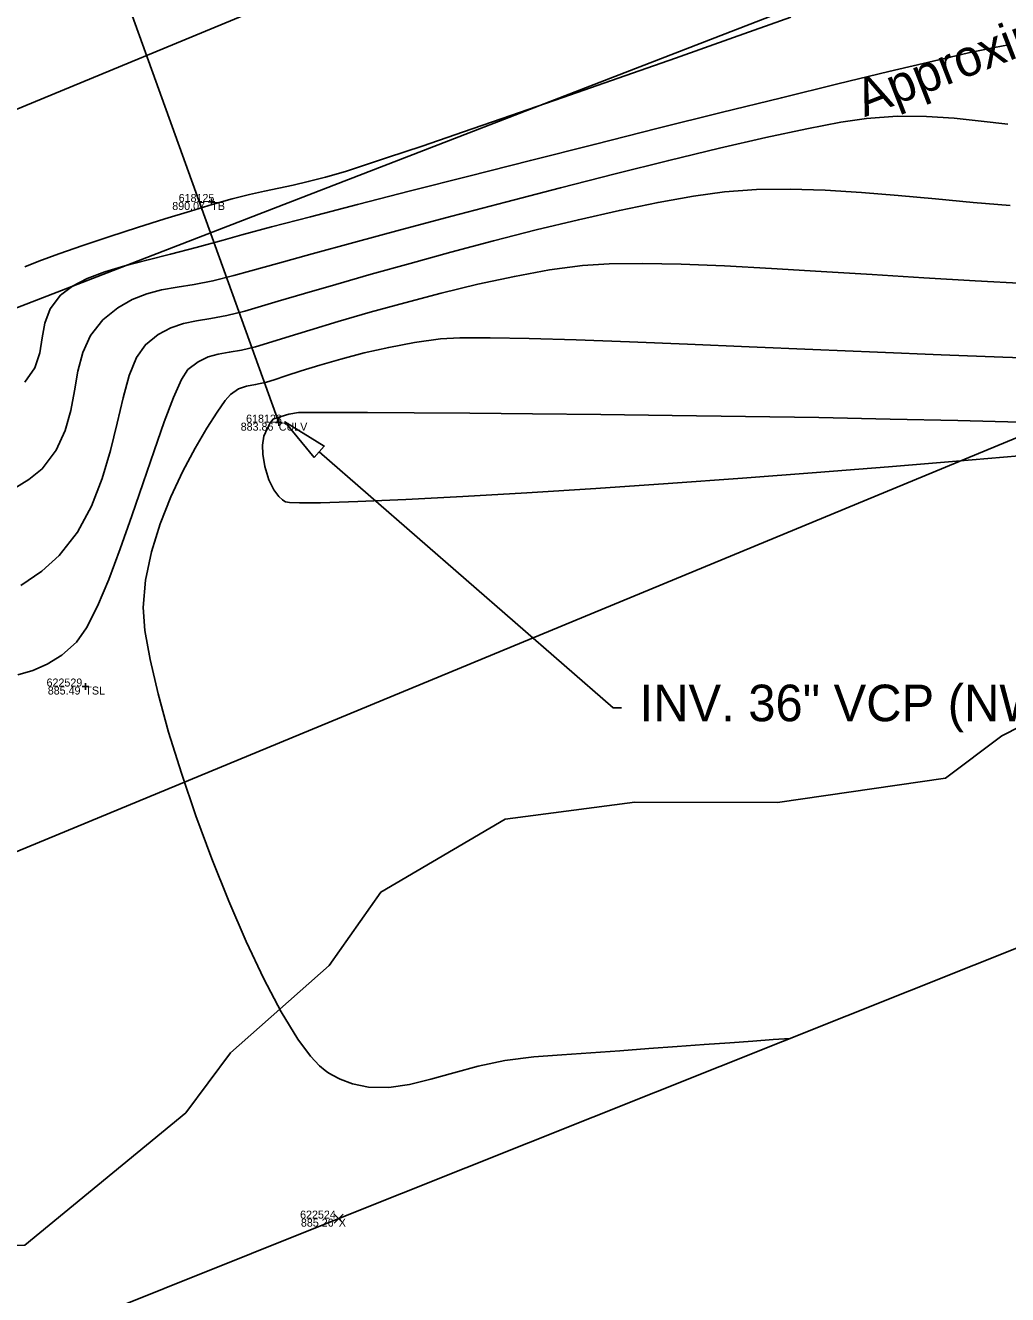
# Model space of a CAD drawing. Extents: x 1957117 to 1971063, y 701601 to 715861.
# Drawn here: x 1966135.4 to 1966178.4, y 709300.2 to 709355.8 of the extents above; entities that cross this region are included whole.
import ezdxf

# ---------------------------------------------------------------- set-up
doc = ezdxf.new("R2010")
doc.units = 0
for name, color, linetype in [('AP_X_Lights', 7, 'Continuous'), ('DR_X_Text', 7, 'Continuous'), ('DT_X_Contour_Major', 7, 'Continuous'), ('DT_X_Contour_Minor', 7, 'Continuous'), ('DT_X_TIN_Hull', 7, 'Continuous'), ('GE_P_CL_50', 7, 'Continuous'), ('GE_X_CL_20', 7, 'Continuous'), ('PV_P_Drive', 7, 'Continuous'), ('PV_P_Shoulder', 7, 'Continuous'), ('RS_Raster1', 7, 'Continuous'), ('RW_X_Esmt_RR', 7, 'Continuous'), ('RW_X_Fee_RW', 7, 'Continuous'), ('RW_X_Text', 7, 'Continuous'), ('SC_Scratch1', 7, 'Continuous'), ('SC_Shading5', 7, 'Continuous'), ('VG_X_Tree_Line_Rt', 7, 'Continuous')]:
    doc.layers.add(name, color=color, linetype=linetype)

msp = doc.modelspace()

# ---------------------------------------------------------------- linework, layer by layer
at = {"layer": 'AP_X_Lights'}
for p, q in [((1966148.926, 709303.372), (1966149.314, 709303.762)), ((1966148.926, 709303.762), (1966149.314, 709303.372))]:
    msp.add_line(p, q, dxfattribs=at)
at = {"layer": 'DR_X_Text'}
msp.add_lwpolyline([(1966148.05, 709336.849), (1966146.76, 709338.413), (1966148.488, 709337.352)], close=True, dxfattribs=at)
for points in [[(1966148.269, 709337.1), (1966161.134, 709325.912)], [(1966161.134, 709325.912), (1966161.494, 709325.912)]]:
    msp.add_lwpolyline(points, dxfattribs=at)
at = {"layer": 'DT_X_Contour_Major'}
for points in [[(1966135.38, 709345.2), (1966136, 709345.449), (1966136.872, 709345.766), (1966137.927, 709346.129), (1966139.099, 709346.518), (1966140.317, 709346.912), (1966141.516, 709347.29), (1966142.626, 709347.632), (1966143.58, 709347.918), (1966144.46, 709348.164), (1966145.211, 709348.352), (1966145.876, 709348.503), (1966146.498, 709348.636), (1966147.119, 709348.769), (1966147.783, 709348.922), (1966148.533, 709349.115), (1966149.411, 709349.366), (1966150.122, 709349.592), (1966151.258, 709349.969), (1966152.763, 709350.478), (1966154.581, 709351.1), (1966156.656, 709351.815), (1966158.932, 709352.603), (1966161.351, 709353.446), (1966163.857, 709354.324), (1966166.394, 709355.217), (1966168.906, 709356.107)], [(1966135.38, 709345.2), (1966136, 709345.449), (1966136.872, 709345.766), (1966137.927, 709346.129), (1966139.099, 709346.518), (1966140.317, 709346.912), (1966141.516, 709347.29), (1966142.626, 709347.632), (1966143.58, 709347.918), (1966144.46, 709348.164), (1966145.211, 709348.352), (1966145.876, 709348.503), (1966146.498, 709348.636), (1966147.119, 709348.769), (1966147.783, 709348.922), (1966148.533, 709349.115), (1966149.411, 709349.366), (1966150.122, 709349.592), (1966151.258, 709349.969), (1966152.763, 709350.478), (1966154.581, 709351.1), (1966156.656, 709351.815), (1966158.932, 709352.603), (1966161.351, 709353.446), (1966163.857, 709354.324), (1966166.394, 709355.217), (1966168.906, 709356.107)], [(1966180.727, 709341.162), (1966178.18, 709341.248), (1966175.48, 709341.35), (1966172.689, 709341.463), (1966169.868, 709341.582), (1966167.078, 709341.701), (1966164.381, 709341.813), (1966161.837, 709341.914), (1966159.509, 709341.997), (1966157.456, 709342.057), (1966155.742, 709342.088), (1966154.425, 709342.084), (1966153.569, 709342.039), (1966152.428, 709341.881), (1966151.306, 709341.672), (1966150.228, 709341.427), (1966149.215, 709341.163), (1966148.292, 709340.897), (1966147.482, 709340.646), (1966146.806, 709340.426), (1966146.29, 709340.255), (1966145.955, 709340.147), (1966145.479, 709340.041), (1966145.085, 709339.975), (1966144.733, 709339.862), (1966144.38, 709339.614), (1966144.154, 709339.347), (1966143.797, 709338.844), (1966143.344, 709338.139), (1966142.831, 709337.264), (1966142.296, 709336.252), (1966141.776, 709335.136), (1966141.305, 709333.949), (1966140.923, 709332.724), (1966140.664, 709331.494), (1966140.565, 709330.292), (1966140.64, 709329.295), (1966140.862, 709328.02), (1966141.214, 709326.519), (1966141.677, 709324.844), (1966142.236, 709323.048), (1966142.871, 709321.181), (1966143.567, 709319.297), (1966144.304, 709317.446), (1966145.066, 709315.681), (1966145.836, 709314.054), (1966146.595, 709312.616), (1966147.327, 709311.42), (1966147.881, 709310.672), (1966148.272, 709310.25), (1966148.519, 709310.041), (1966148.638, 709309.96), (1966148.82, 709309.851), (1966149.181, 709309.666), (1966149.715, 709309.465), (1966150.42, 709309.32), (1966151.305, 709309.308), (1966152.21, 709309.44), (1966153.153, 709309.669), (1966154.151, 709309.95), (1966155.223, 709310.235), (1966156.386, 709310.48), (1966157.658, 709310.637), (1966158.884, 709310.727), (1966160.147, 709310.82), (1966161.424, 709310.912), (1966162.692, 709311.004), (1966163.931, 709311.094), (1966165.116, 709311.179), (1966166.226, 709311.259), (1966167.237, 709311.332), (1966168.128, 709311.396), (1966168.876, 709311.451)], [(1966180.727, 709341.162), (1966178.18, 709341.248), (1966175.48, 709341.35), (1966172.689, 709341.463), (1966169.868, 709341.582), (1966167.078, 709341.701), (1966164.381, 709341.813), (1966161.837, 709341.914), (1966159.509, 709341.997), (1966157.456, 709342.057), (1966155.742, 709342.088), (1966154.425, 709342.084), (1966153.569, 709342.039), (1966152.428, 709341.881), (1966151.306, 709341.672), (1966150.228, 709341.427), (1966149.215, 709341.163), (1966148.292, 709340.897), (1966147.482, 709340.646), (1966146.806, 709340.426), (1966146.29, 709340.255), (1966145.955, 709340.147), (1966145.479, 709340.041), (1966145.085, 709339.975), (1966144.733, 709339.862), (1966144.38, 709339.614), (1966144.154, 709339.347), (1966143.797, 709338.844), (1966143.344, 709338.139), (1966142.831, 709337.264), (1966142.296, 709336.252), (1966141.776, 709335.136), (1966141.305, 709333.949), (1966140.923, 709332.724), (1966140.664, 709331.494), (1966140.565, 709330.292), (1966140.64, 709329.295), (1966140.862, 709328.02), (1966141.214, 709326.519), (1966141.677, 709324.844), (1966142.236, 709323.048), (1966142.871, 709321.181), (1966143.567, 709319.297), (1966144.304, 709317.446), (1966145.066, 709315.681), (1966145.836, 709314.054), (1966146.595, 709312.616), (1966147.327, 709311.42), (1966147.881, 709310.672), (1966148.272, 709310.25), (1966148.519, 709310.041), (1966148.638, 709309.96), (1966148.82, 709309.851), (1966149.181, 709309.666), (1966149.715, 709309.465), (1966150.42, 709309.32), (1966151.305, 709309.308), (1966152.21, 709309.44), (1966153.153, 709309.669), (1966154.151, 709309.95), (1966155.223, 709310.235), (1966156.386, 709310.48), (1966157.658, 709310.637), (1966158.884, 709310.727), (1966160.147, 709310.82), (1966161.424, 709310.912), (1966162.692, 709311.004), (1966163.931, 709311.094), (1966165.116, 709311.179), (1966166.226, 709311.259), (1966167.237, 709311.332), (1966168.128, 709311.396), (1966168.876, 709311.451)]]:
    msp.add_lwpolyline(points, dxfattribs=at)
at = {"layer": 'DT_X_Contour_Minor'}
for points in [[(1966135.382, 709340.147), (1966135.821, 709340.778), (1966136.038, 709341.429), (1966136.147, 709342.086), (1966136.259, 709342.735), (1966136.486, 709343.362), (1966136.94, 709343.954), (1966137.463, 709344.346), (1966138.113, 709344.679), (1966138.88, 709344.97), (1966139.753, 709345.234), (1966140.718, 709345.49), (1966141.764, 709345.752), (1966142.881, 709346.038), (1966144.055, 709346.364), (1966144.878, 709346.593), (1966146.176, 709346.94), (1966147.883, 709347.387), (1966149.934, 709347.918), (1966152.266, 709348.517), (1966154.812, 709349.166), (1966157.508, 709349.849), (1966160.289, 709350.55), (1966163.09, 709351.252), (1966165.847, 709351.938), (1966168.493, 709352.592), (1966170.965, 709353.197), (1966173.197, 709353.736), (1966175.125, 709354.193), (1966176.683, 709354.551), (1966177.807, 709354.793), (1966178.432, 709354.904)], [(1966135.382, 709340.147), (1966135.821, 709340.778), (1966136.038, 709341.429), (1966136.147, 709342.086), (1966136.259, 709342.735), (1966136.486, 709343.362), (1966136.94, 709343.954), (1966137.463, 709344.346), (1966138.113, 709344.679), (1966138.88, 709344.97), (1966139.753, 709345.234), (1966140.718, 709345.49), (1966141.764, 709345.752), (1966142.881, 709346.038), (1966144.055, 709346.364), (1966144.878, 709346.593), (1966146.176, 709346.94), (1966147.883, 709347.387), (1966149.934, 709347.918), (1966152.266, 709348.517), (1966154.812, 709349.166), (1966157.508, 709349.849), (1966160.289, 709350.55), (1966163.09, 709351.252), (1966165.847, 709351.938), (1966168.493, 709352.592), (1966170.965, 709353.197), (1966173.197, 709353.736), (1966175.125, 709354.193), (1966176.683, 709354.551), (1966177.807, 709354.793), (1966178.432, 709354.904)], [(1966178.402, 709351.428), (1966177.237, 709351.571), (1966176.052, 709351.695), (1966174.832, 709351.774), (1966173.559, 709351.781), (1966172.216, 709351.688), (1966171.093, 709351.521), (1966169.606, 709351.236), (1966167.815, 709350.85), (1966165.781, 709350.381), (1966163.563, 709349.846), (1966161.222, 709349.264), (1966158.818, 709348.653), (1966156.411, 709348.029), (1966154.061, 709347.41), (1966151.829, 709346.815), (1966149.774, 709346.261), (1966147.956, 709345.766), (1966146.436, 709345.347), (1966145.274, 709345.022), (1966144.53, 709344.81), (1966143.617, 709344.578), (1966142.799, 709344.423), (1966142.055, 709344.305), (1966141.367, 709344.184), (1966140.717, 709344.02), (1966140.085, 709343.772), (1966139.452, 709343.402), (1966138.8, 709342.869), (1966138.257, 709342.195), (1966137.915, 709341.442), (1966137.704, 709340.63), (1966137.553, 709339.777), (1966137.391, 709338.904), (1966137.148, 709338.03), (1966136.754, 709337.176), (1966136.136, 709336.359), (1966135.556, 709335.888), (1966134.645, 709335.324)], [(1966178.402, 709351.428), (1966177.237, 709351.571), (1966176.052, 709351.695), (1966174.832, 709351.774), (1966173.559, 709351.781), (1966172.216, 709351.688), (1966171.093, 709351.521), (1966169.606, 709351.236), (1966167.815, 709350.85), (1966165.781, 709350.381), (1966163.563, 709349.846), (1966161.222, 709349.264), (1966158.818, 709348.653), (1966156.411, 709348.029), (1966154.061, 709347.41), (1966151.829, 709346.815), (1966149.774, 709346.261), (1966147.956, 709345.766), (1966146.436, 709345.347), (1966145.274, 709345.022), (1966144.53, 709344.81), (1966143.617, 709344.578), (1966142.799, 709344.423), (1966142.055, 709344.305), (1966141.367, 709344.184), (1966140.717, 709344.02), (1966140.085, 709343.772), (1966139.452, 709343.402), (1966138.8, 709342.869), (1966138.257, 709342.195), (1966137.915, 709341.442), (1966137.704, 709340.63), (1966137.553, 709339.777), (1966137.391, 709338.904), (1966137.148, 709338.03), (1966136.754, 709337.176), (1966136.136, 709336.359), (1966135.556, 709335.888), (1966134.645, 709335.324)], [(1966178.504, 709347.877), (1966176.875, 709348.013), (1966175.237, 709348.165), (1966173.604, 709348.315), (1966171.989, 709348.447), (1966170.408, 709348.545), (1966168.873, 709348.593), (1966167.399, 709348.574), (1966166.001, 709348.471), (1966164.636, 709348.284), (1966163.09, 709348.009), (1966161.4, 709347.66), (1966159.61, 709347.254), (1966157.757, 709346.805), (1966155.885, 709346.327), (1966154.031, 709345.835), (1966152.238, 709345.345), (1966150.545, 709344.87), (1966148.993, 709344.426), (1966147.623, 709344.028), (1966146.475, 709343.691), (1966145.588, 709343.428), (1966145.005, 709343.256), (1966144.22, 709343.06), (1966143.526, 709342.936), (1966142.9, 709342.836), (1966142.322, 709342.716), (1966141.77, 709342.531), (1966141.223, 709342.235), (1966140.66, 709341.784), (1966140.264, 709341.227), (1966139.951, 709340.437), (1966139.683, 709339.463), (1966139.422, 709338.355), (1966139.129, 709337.164), (1966138.768, 709335.94), (1966138.3, 709334.733), (1966137.687, 709333.594), (1966136.89, 709332.572), (1966136.128, 709331.889), (1966135.209, 709331.254)], [(1966178.504, 709347.877), (1966176.875, 709348.013), (1966175.237, 709348.165), (1966173.604, 709348.315), (1966171.989, 709348.447), (1966170.408, 709348.545), (1966168.873, 709348.593), (1966167.399, 709348.574), (1966166.001, 709348.471), (1966164.636, 709348.284), (1966163.09, 709348.009), (1966161.4, 709347.66), (1966159.61, 709347.254), (1966157.757, 709346.805), (1966155.885, 709346.327), (1966154.031, 709345.835), (1966152.238, 709345.345), (1966150.545, 709344.87), (1966148.993, 709344.426), (1966147.623, 709344.028), (1966146.475, 709343.691), (1966145.588, 709343.428), (1966145.005, 709343.256), (1966144.22, 709343.06), (1966143.526, 709342.936), (1966142.9, 709342.836), (1966142.322, 709342.716), (1966141.77, 709342.531), (1966141.223, 709342.235), (1966140.66, 709341.784), (1966140.264, 709341.227), (1966139.951, 709340.437), (1966139.683, 709339.463), (1966139.422, 709338.355), (1966139.129, 709337.164), (1966138.768, 709335.94), (1966138.3, 709334.733), (1966137.687, 709333.594), (1966136.89, 709332.572), (1966136.128, 709331.889), (1966135.209, 709331.254)], [(1966179.138, 709344.472), (1966176.962, 709344.582), (1966174.722, 709344.712), (1966172.463, 709344.853), (1966170.228, 709344.993), (1966168.06, 709345.123), (1966166.005, 709345.232), (1966164.106, 709345.31), (1966162.407, 709345.347), (1966160.952, 709345.332), (1966159.785, 709345.255), (1966158.345, 709345.056), (1966156.805, 709344.774), (1966155.207, 709344.429), (1966153.594, 709344.04), (1966152.009, 709343.626), (1966150.495, 709343.207), (1966149.094, 709342.801), (1966147.849, 709342.429), (1966146.804, 709342.108), (1966146, 709341.86), (1966145.48, 709341.701), (1966144.863, 709341.552), (1966144.326, 709341.46), (1966143.846, 709341.378), (1966143.4, 709341.257), (1966142.966, 709341.046), (1966142.52, 709340.699), (1966142.234, 709340.263), (1966141.884, 709339.477), (1966141.483, 709338.413), (1966141.039, 709337.147), (1966140.563, 709335.751), (1966140.067, 709334.299), (1966139.561, 709332.865), (1966139.055, 709331.523), (1966138.56, 709330.347), (1966138.086, 709329.409), (1966137.644, 709328.785), (1966136.997, 709328.203), (1966136.367, 709327.811), (1966135.733, 709327.546), (1966135.074, 709327.343)], [(1966179.138, 709344.472), (1966176.962, 709344.582), (1966174.722, 709344.712), (1966172.463, 709344.853), (1966170.228, 709344.993), (1966168.06, 709345.123), (1966166.005, 709345.232), (1966164.106, 709345.31), (1966162.407, 709345.347), (1966160.952, 709345.332), (1966159.785, 709345.255), (1966158.345, 709345.056), (1966156.805, 709344.774), (1966155.207, 709344.429), (1966153.594, 709344.04), (1966152.009, 709343.626), (1966150.495, 709343.207), (1966149.094, 709342.801), (1966147.849, 709342.429), (1966146.804, 709342.108), (1966146, 709341.86), (1966145.48, 709341.701), (1966144.863, 709341.552), (1966144.326, 709341.46), (1966143.846, 709341.378), (1966143.4, 709341.257), (1966142.966, 709341.046), (1966142.52, 709340.699), (1966142.234, 709340.263), (1966141.884, 709339.477), (1966141.483, 709338.413), (1966141.039, 709337.147), (1966140.563, 709335.751), (1966140.067, 709334.299), (1966139.561, 709332.865), (1966139.055, 709331.523), (1966138.56, 709330.347), (1966138.086, 709329.409), (1966137.644, 709328.785), (1966136.997, 709328.203), (1966136.367, 709327.811), (1966135.733, 709327.546), (1966135.074, 709327.343)], [(1966178.931, 709338.395), (1966176.21, 709338.47), (1966173.249, 709338.538), (1966170.128, 709338.598), (1966166.924, 709338.65), (1966163.716, 709338.695), (1966160.584, 709338.734), (1966157.605, 709338.765), (1966154.858, 709338.79), (1966152.421, 709338.808), (1966150.374, 709338.821), (1966148.795, 709338.827), (1966147.762, 709338.828), (1966147.354, 709338.823), (1966146.941, 709338.746), (1966146.6, 709338.65), (1966146.43, 709338.593), (1966146.329, 709338.568), (1966146.239, 709338.529), (1966146.231, 709338.52), (1966146.2, 709338.478), (1966146.124, 709338.365), (1966145.996, 709338.139), (1966145.845, 709337.782), (1966145.777, 709337.398), (1966145.8, 709336.997), (1966145.889, 709336.458), (1966146.063, 709335.873), (1966146.279, 709335.434), (1966146.492, 709335.152), (1966146.662, 709334.998), (1966146.756, 709334.933), (1966146.796, 709334.917), (1966146.96, 709334.893), (1966147.399, 709334.874), (1966148.321, 709334.878), (1966149.958, 709334.927), (1966152.06, 709335.019), (1966154.548, 709335.15), (1966157.343, 709335.314), (1966160.366, 709335.506), (1966163.54, 709335.719), (1966166.785, 709335.95), (1966170.022, 709336.192), (1966173.172, 709336.44), (1966176.158, 709336.689), (1966178.899, 709336.933)], [(1966178.931, 709338.395), (1966176.21, 709338.47), (1966173.249, 709338.538), (1966170.128, 709338.598), (1966166.924, 709338.65), (1966163.716, 709338.695), (1966160.584, 709338.734), (1966157.605, 709338.765), (1966154.858, 709338.79), (1966152.421, 709338.808), (1966150.374, 709338.821), (1966148.795, 709338.827), (1966147.762, 709338.828), (1966147.354, 709338.823), (1966146.941, 709338.746), (1966146.6, 709338.65), (1966146.43, 709338.593), (1966146.329, 709338.568), (1966146.239, 709338.529), (1966146.231, 709338.52), (1966146.2, 709338.478), (1966146.124, 709338.365), (1966145.996, 709338.139), (1966145.845, 709337.782), (1966145.777, 709337.398), (1966145.8, 709336.997), (1966145.889, 709336.458), (1966146.063, 709335.873), (1966146.279, 709335.434), (1966146.492, 709335.152), (1966146.662, 709334.998), (1966146.756, 709334.933), (1966146.796, 709334.917), (1966146.96, 709334.893), (1966147.399, 709334.874), (1966148.321, 709334.878), (1966149.958, 709334.927), (1966152.06, 709335.019), (1966154.548, 709335.15), (1966157.343, 709335.314), (1966160.366, 709335.506), (1966163.54, 709335.719), (1966166.785, 709335.95), (1966170.022, 709336.192), (1966173.172, 709336.44), (1966176.158, 709336.689), (1966178.899, 709336.933)]]:
    msp.add_lwpolyline(points, dxfattribs=at)
at = {"layer": 'DT_X_TIN_Hull'}
msp.add_lwpolyline([(1965579.047, 709051.126), (1965619.598, 709075.773), (1965654.262, 709093.549), (1965701.972, 709118.262), (1965725.159, 709133.079), (1965781.925, 709153.285), (1965819.505, 709168.018), (1965865.553, 709187.458), (1965919.401, 709212.612), (1965965.159, 709228.887), (1966001.139, 709245.166), (1966056.823, 709265.746), (1966099.661, 709283.794), (1966149.12, 709303.567), (1966196.581, 709322.506), (1966234.303, 709340.787)], dxfattribs=at)
at = {"layer": 'GE_P_CL_50'}
msp.add_lwpolyline([(1966146.496, 709338.379), (1966133.779, 709373.64)], dxfattribs=at)
at = {"layer": 'GE_X_CL_20'}
msp.add_lwpolyline([(1966828.097, 709638.981), (1965844.448, 709231.801)], dxfattribs=at)
at = {"layer": 'PV_P_Drive'}
for p, q in [((1966143.545, 709348.177), (1966143.545, 709347.885)), ((1966143.399, 709348.031), (1966143.691, 709348.031)), ((1966143.545, 709348.031), (1966143.545, 709348.031)), ((1966146.35, 709338.379), (1966146.642, 709338.379)), ((1966146.496, 709338.525), (1966146.496, 709338.233)), ((1966146.496, 709338.379), (1966146.496, 709338.379)), ((1966137.886, 709326.838), (1966138.178, 709326.838)), ((1966138.032, 709326.984), (1966138.032, 709326.692)), ((1966138.032, 709326.838), (1966138.032, 709326.838))]:
    msp.add_line(p, q, dxfattribs=at)
at = {"layer": 'RW_X_Esmt_RR'}
msp.add_line((1965855.922, 709204.082), (1966839.571, 709611.262), dxfattribs=at)
at = {"layer": 'RW_X_Fee_RW'}
msp.add_lwpolyline([(1963881.046, 707276.431), (1964172.578, 707701.964), (1964668.324, 708419.582), (1964735.207, 708501.875), (1964966.496, 708718.802), (1965107.468, 708816.338), (1965585.552, 709094.216), (1966091.861, 709326.705), (1966247.281, 709386.816), (1966633.174, 709551.737), (1966943.202, 709670.565), (1967172.032, 709812.662), (1967935.697, 710373.174), (1968346.714, 710683.963), (1968484.345, 710796.182), (1968743.632, 711067.038), (1968903.937, 711275.819), (1969041.222, 711501.316), (1969638.166, 712572.015), (1970019.077, 713196.718)], dxfattribs=at)
at = {"layer": 'SC_Shading5'}
for points in [[(1963589.678, 706586.994), (1963626.625, 706689.548), (1963651.76, 706746.832), (1963668.09, 706778.596), (1963682.768, 706805.402), (1963734.424, 706911.594), (1963826.849, 707116.717), (1963877.258, 707215.645), (1963964.981, 707354.472), (1964070.526, 707509.355), (1964132.574, 707601.994), (1964163.9, 707642.169), (1964191.2, 707685.167), (1964278.98, 707807.131), (1964326.11, 707874.364), (1964396.427, 707968.962), (1964508.519, 708133.679), (1964655.588, 708336.552), (1964745.319, 708429.172), (1964840.327, 708522.317), (1964988.178, 708660.245), (1965089.796, 708739.041), (1965251.743, 708835.216), (1965415.807, 708922.048), (1965866.2, 709149.38), (1966173.543, 709294.131), (1966283.627, 709338.196), (1966534.003, 709419.214), (1966689.084, 709471.266), (1967008.468, 709641.817), (1967166.677, 709750.124), (1967422.113, 709931.083), (1967818.707, 710198.831), (1968187.021, 710459.852), (1968360.589, 710592.493), (1968496.543, 710707.847), (1968606.427, 710809.378), (1968733.391, 710937.091), (1968807.28, 711025.4), (1968843.008, 711077.094), (1968863.233, 711106.099), (1968909.747, 711171.311), (1968974.133, 711279.559), (1969130.932, 711546.915), (1969247.433, 711744.686), (1969402.714, 712016.424), (1969505.287, 712191.789), (1969666.311, 712460.805), (1969771.586, 712639.896), (1969880.058, 712820.917), (1969964.994, 712955.706), (1969990.005, 713000.084), (1970030.065, 713068.479)], [(1963609.915, 706579.703), (1963646.615, 706681.572), (1963671.193, 706737.585), (1963687.092, 706768.511), (1963701.884, 706795.526), (1963753.906, 706902.469), (1963846.249, 707107.41), (1963895.973, 707204.994), (1963982.966, 707342.667), (1964088.35, 707497.312), (1964150.015, 707589.379), (1964181.502, 707629.761), (1964209.024, 707673.109), (1964296.517, 707794.674), (1964343.552, 707861.772), (1964413.958, 707956.489), (1964526.123, 708121.313), (1964672.104, 708322.686), (1964760.576, 708414.006), (1964855.195, 708506.77), (1965002.134, 708643.847), (1965101.925, 708721.226), (1965262.272, 708816.451), (1965425.685, 708902.939), (1965875.63, 709130.044), (1966182.13, 709274.398), (1966290.944, 709317.954), (1966540.737, 709398.785), (1966697.632, 709451.445), (1967019.644, 709623.399), (1967178.971, 709732.471), (1967434.35, 709913.39), (1967830.945, 710181.14), (1968199.774, 710442.525), (1968374.086, 710575.735), (1968510.806, 710691.739), (1968621.36, 710793.889), (1968749.296, 710922.58), (1968824.413, 711012.355), (1968860.678, 711064.827), (1968880.812, 711093.701), (1968927.778, 711159.547), (1968992.655, 711268.62), (1969149.476, 711536.015), (1969266.039, 711733.891), (1969421.336, 712005.657), (1969523.8, 712180.835), (1969684.812, 712449.831), (1969790.084, 712628.917), (1969898.385, 712809.653), (1969983.474, 712944.685), (1970008.657, 712989.367), (1970048.626, 713057.607)]]:
    msp.add_spline(points, degree=3, dxfattribs=at)
at = {"layer": 'VG_X_Tree_Line_Rt'}
msp.add_lwpolyline([(1966079.1, 709278.957), (1966089.694, 709280.608), (1966089.694, 709280.608), (1966090.581, 709286.494), (1966092.009, 709289.352), (1966094.95, 709295.286), (1966098.563, 709299.385), (1966105.776, 709302.85), (1966116.594, 709303.275), (1966122.254, 709303.509), (1966131.179, 709302.396), (1966135.38, 709302.404), (1966142.434, 709308.199), (1966144.387, 709310.818), (1966148.707, 709314.632), (1966150.958, 709317.848), (1966156.4, 709321.032), (1966162.07, 709321.777), (1966168.315, 709321.762), (1966175.664, 709322.834), (1966178.132, 709324.675), (1966192.649, 709332.061)], dxfattribs=at)

# ---------------------------------------------------------------- texts
at = {"layer": 'DR_X_Text'}
msp.add_text('INV. 36" VCP (NW) = 883.86', height=1.6, dxfattribs=at).set_placement((1966162.285, 709325.32))
at = {"layer": 'PV_P_Shoulder'}
for s, p in [('890.07', (1966141.834, 709347.681)), ('883.86', (1966144.829, 709338.029)), ('885.49', (1966136.387, 709326.488)), ('885.26', (1966147.464, 709303.217))]:
    msp.add_text(s, height=0.35, dxfattribs=at).set_placement(p)
at = {"layer": 'RS_Raster1'}
for s, p in [('618125', (1966142.115, 709348.031)), ('618123', (1966145.066, 709338.379)), ('622529', (1966136.334, 709326.838)), ('622524', (1966147.428, 709303.567))]:
    msp.add_text(s, height=0.35, dxfattribs=at).set_placement(p)
at = {"layer": 'RW_X_Text'}
msp.add_text('Approximated Canal Line', height=1.6, rotation=21.2615, dxfattribs=at).set_placement((1966172.129, 709351.734))
at = {"layer": 'SC_Scratch1'}
for s, p in [('TB', (1966143.545, 709347.681)), ('CULV', (1966146.496, 709338.029)), ('TSL', (1966138.032, 709326.488)), ('X', (1966149.12, 709303.217))]:
    msp.add_text(s, height=0.35, dxfattribs=at).set_placement(p)

doc.saveas('drawing.dxf')
